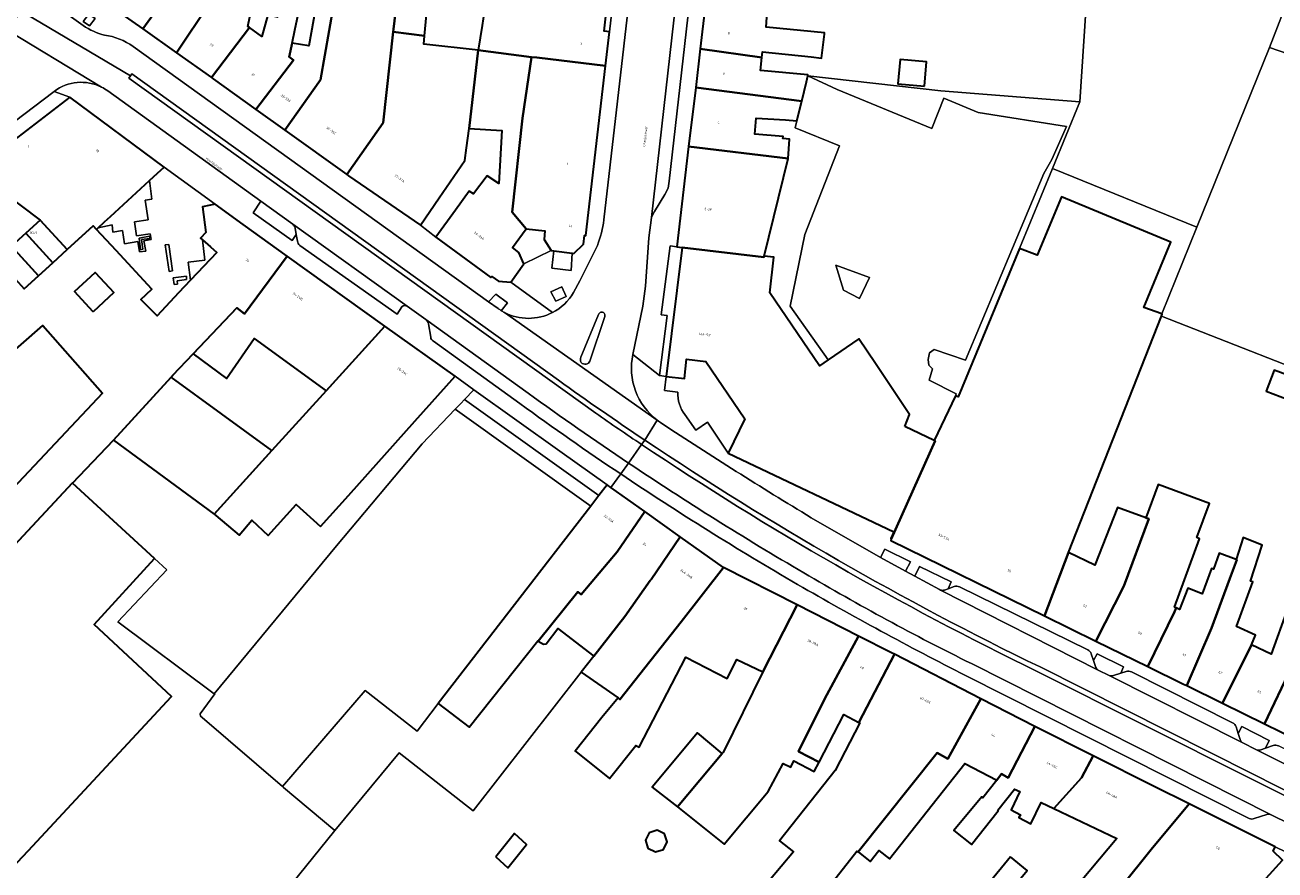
# Model space of a CAD drawing. Header units: metres. Extents: x 197700 to 204338, y 317132 to 325229.
# Tile 713 of 1056: x 202760 to 202947, y 319523 to 319649. Entities that reach past the tile are written whole.
import ezdxf
from ezdxf.enums import TextEntityAlignment as Align

# ---------------------------------------------------------------- set-up
doc = ezdxf.new("R2010")
doc.units = ezdxf.units.M
for name, color, linetype, lineweight in [('B-WE-GR-BEPLANTING_CULTUUR_BODEMBEDEKKER-GV', 90, 'Continuous', 18), ('B-WE-GR-BEPLANTING_CULTUUR_HEESTERS-GV', 90, 'Continuous', 18), ('B-WE-GR-BEPLANTING_CULTUUR_ROOS-GV', 90, 'Continuous', 18), ('B-WE-IE-TERREINAFSCHEIDING_KUNSTMATIG_HEKWERK-G', 20, 'IE-TERREINAFSCHEIDING-KUNSTMATIG', 18), ('B-WE-IE-TERREINAFSCHEIDING_KUNSTMATIG_MUUR-G', 90, 'IE-TERREINAFSCHEIDING-KUNSTMATIG-DICHT', 18), ('B-WE-OG-BEBOUWING-GV', 7, 'Continuous', 35), ('B-WE-OG-BEBOUWING-T18', 10, 'Continuous', 18), ('B-WE-OG-TERREIN_ERF-GV', 7, 'Continuous', 18), ('B-WE-OG-TOPOGRAFIE-T18', 10, 'Continuous', 18), ('B-WE-VH-VERHARDING_ASFALT-GV', 252, 'Continuous', 18), ('B-WE-VH-VERHARDING_BETONSTRAATSTEEN-GV', 252, 'Continuous', 18), ('B-WE-VH-VERHARDING_GESLOTEN-GV', 252, 'Continuous', 18), ('B-WE-VH-VERHARDING_OPEN-GV', 252, 'Continuous', 18), ('B-WE-VH-VERHARDING_SIERBESTRATING-GV', 252, 'Continuous', 18), ('B-WE-VH-VERHARDING_TEGEL-GV', 252, 'Continuous', 18)]:
    doc.layers.add(name, color=color, linetype=linetype, lineweight=lineweight)
doc.styles.add('NLCS-ISO-M200-T18', font='NLCS-ISO.ttf', dxfattribs={"height": 0.36})
doc.linetypes.add('IE-TERREINAFSCHEIDING-KUNSTMATIG', pattern='A,4,[82,NLCS.SHX,S=0.75,R=90,X=0,Y=0],4,-2', length=10)
doc.linetypes.add('IE-TERREINAFSCHEIDING-KUNSTMATIG-DICHT', pattern='A,8,-1,[82,NLCS.SHX,S=0.75,R=90,X=0,Y=0],-1', length=10)

msp = doc.modelspace()

# ---------------------------------------------------------------- linework, layer by layer
at = {"layer": 'B-WE-GR-BEPLANTING_CULTUUR_BODEMBEDEKKER-GV'}
for points in [[(202772.646, 319620.662), (202771.785, 319619.868), (202770.833, 319618.991), (202772.921, 319619.441), (202773.026, 319618.317), (202774.484, 319618.576), (202774.776, 319616.593), (202776.773, 319616.955), (202777.011, 319615.373), (202777.966, 319615.492), (202777.682, 319617.05), (202778.753, 319617.213), (202778.598, 319618.067), (202776.553, 319617.782), (202776.249, 319619.901), (202778.306, 319620.175), (202777.874, 319623.149), (202778.877, 319623.3), (202778.511, 319626.069)], [(202778.559, 319617.362), (202777.325, 319617.228), (202777.52, 319615.777), (202777.144, 319615.707), (202776.96, 319617.432), (202778.495, 319617.756)], [(202788.608, 319615.289), (202787.653, 319616.125), (202786.45, 319617.179), (202786.832, 319614.127), (202784.317, 319613.826), (202784.691, 319611.141)]]:
    msp.add_lwpolyline(points, close=True, dxfattribs=at)
at = {"layer": 'B-WE-GR-BEPLANTING_CULTUUR_HEESTERS-GV'}
for points in [[(202769.401, 319651.048), (202768.576, 319649.938), (202769.528, 319649.293), (202770.341, 319650.376)], [(202778.559, 319617.362), (202778.495, 319617.756), (202776.96, 319617.432), (202777.144, 319615.707), (202777.52, 319615.777), (202777.325, 319617.228)], [(202781.962, 319612.522), (202781.424, 319616.482), (202780.891, 319616.457), (202781.485, 319612.452)], [(202784.095, 319611.222), (202784.053, 319611.74), (202782.052, 319611.467), (202782.21, 319610.481), (202782.729, 319610.529), (202782.668, 319611.048)], [(202840.424, 319610.134), (202838.748, 319609.37), (202839.495, 319607.958), (202841.055, 319608.656)], [(202892.034, 319567.454), (202892.749, 319568.877), (202888.905, 319570.78), (202888.279, 319569.492)]]:
    msp.add_lwpolyline(points, close=True, dxfattribs=at)
for points in [[(202800.013, 319619.527), (202795.245, 319622.964), (202794.067, 319621.238), (202799.913, 319617.092), (202800.551, 319617.982)], [(202800.551, 319617.982), (202800.38, 319618.955)], [(202830.53, 319609.021), (202829.433, 319607.889), (202830.851, 319606.871)], [(202831.332, 319606.552), (202832.257, 319607.742), (202830.53, 319609.021)], [(202897.853, 319564.618), (202898.415, 319564.825), (202898.883, 319565.84), (202894.135, 319568.165), (202893.417, 319566.703), (202897.102, 319564.703), (202897.252, 319564.627)], [(202923.219, 319551.79), (202924.319, 319552.148), (202924.75, 319553.093), (202920.793, 319555.073), (202920.238, 319554.047), (202920.539, 319553.155)], [(202920.948, 319552.614), (202922.575, 319551.789)], [(202945.335, 319540.64), (202946.071, 319540.891), (202946.617, 319542.067), (202942.523, 319544.146), (202941.961, 319543.121), (202942.258, 319542.204)], [(202942.458, 319541.793), (202944.787, 319540.623)]]:
    msp.add_lwpolyline(points, dxfattribs=at)
for points in [[(202800.38, 319618.955, 0.1441092), (202800.013, 319619.527)], [(202830.851, 319606.871, 0.0187266), (202831.332, 319606.552)], [(202897.252, 319564.627, 0.1380492), (202897.853, 319564.618)], [(202920.539, 319553.155, 0.167817), (202920.948, 319552.614)], [(202922.575, 319551.789, 0.1506172), (202923.219, 319551.79)], [(202942.258, 319542.204, 0.0497775), (202942.458, 319541.793)], [(202944.787, 319540.623, 0.11132), (202945.335, 319540.64)]]:
    msp.add_lwpolyline(points, format="xyb", dxfattribs=at)
at = {"layer": 'B-WE-GR-BEPLANTING_CULTUUR_ROOS-GV'}
for points in [[(202825.27, 319592.638), (202824.429, 319591.759), (202844.748, 319577.219), (202845.972, 319578.803), (202825.826, 319593.219)], [(202847.217, 319580.413), (202840.126, 319585.445), (202827.222, 319594.679), (202825.826, 319593.219), (202845.972, 319578.803)]]:
    msp.add_lwpolyline(points, close=True, dxfattribs=at)
at = {"layer": 'B-WE-IE-TERREINAFSCHEIDING_KUNSTMATIG_HEKWERK-G'}
for points in [[(202935.768, 319619.107), (202946.675, 319646.067)], [(202946.675, 319646.067), (202954.892, 319643.216)], [(202918.171, 319637.887), (202897.331, 319639.567), (202877.362, 319641.815)], [(202914.084, 319627.901), (202918.171, 319637.887)], [(202909.15, 319615.859), (202914.084, 319627.901)], [(202930.492, 319606.064), (202935.768, 319619.107)], [(202959.831, 319594.23), (202930.435, 319605.735)], [(202806.598, 319571.271), (202788.247, 319549.074)], [(202806.361, 319528.554), (202816.018, 319540.19), (202827.118, 319531.483), (202843.344, 319552.302)], [(202798.469, 319535.154), (202810.915, 319549.555), (202818.678, 319543.476)]]:
    msp.add_lwpolyline(points, dxfattribs=at)
at = {"layer": 'B-WE-IE-TERREINAFSCHEIDING_KUNSTMATIG_MUUR-G'}
msp.add_lwpolyline([(202818.678, 319543.476), (202821.856, 319547.61)], dxfattribs=at)
at = {"layer": 'B-WE-OG-BEBOUWING-GV'}
for points in [[(202798.18, 319674.555), (202798.249, 319674.918), (202792.898, 319676.18), (202792.401, 319673.833), (202792.042, 319673.909), (202788.281, 319655.783), (202787.533, 319652.631), (202782.561, 319645.245), (202787.807, 319641.521), (202793.515, 319649.045), (202793.293, 319649.204), (202795.694, 319660.921), (202794.344, 319661.147), (202795.826, 319670.613), (202797.389, 319670.412)], [(202782.561, 319645.245), (202787.533, 319652.631), (202788.281, 319655.783), (202792.042, 319673.909), (202786.7, 319675.04), (202786.523, 319675.078), (202786.398, 319674.599), (202785.369, 319669.478), (202784.238, 319663.848), (202782.459, 319655.723), (202777.504, 319648.835)], [(202777.656, 319670.799), (202775.749, 319660.417), (202770.909, 319653.517), (202777.504, 319648.835), (202782.459, 319655.723), (202784.238, 319663.848), (202785.369, 319669.478)], [(202798.817, 319633.653), (202808.161, 319626.974), (202813.587, 319634.746), (202815.087, 319648.374), (202815.131, 319648.772), (202816.329, 319658.898), (202816.091, 319658.923), (202807.48, 319660.348), (202806.149, 319652.275), (202804.175, 319641.211)], [(202815.087, 319648.374), (202819.816, 319647.773), (202820.797, 319658.42), (202816.329, 319658.898), (202815.131, 319648.772)], [(202801.944, 319652.979), (202802.336, 319655.015), (202799.013, 319655.708), (202797.744, 319650.576), (202796.295, 319650.948), (202795.39, 319647.7), (202793.515, 319649.045), (202787.807, 319641.521), (202788.068, 319641.336), (202794.488, 319636.747), (202800.117, 319644.13), (202799.506, 319644.634), (202799.939, 319646.695), (202800.35, 319648.656), (202801.281, 319653.09)], [(202842.1, 319651.734), (202837.684, 319652.216), (202837.696, 319652.378), (202829.043, 319653.423), (202828.478, 319649.357), (202827.872, 319645.667), (202835.879, 319644.585), (202836.671, 319644.525), (202846.988, 319643.311), (202847.58, 319648.396), (202846.775, 319648.484), (202847.07, 319651.191)], [(202861.194, 319645.834), (202870.453, 319644.566), (202870.548, 319645.39), (202877.843, 319644.645), (202879.424, 319644.451), (202879.868, 319648.058), (202879.874, 319648.267), (202871.104, 319649.093), (202871.359, 319652.836), (202868.13, 319653.219), (202863.144, 319653.809), (202862.938, 319652.061), (202861.944, 319652.178)], [(202798.817, 319633.653), (202804.175, 319641.211), (202806.149, 319652.275), (202803.567, 319652.707), (202802.772, 319648.251), (202802.42, 319646.279), (202799.939, 319646.695), (202799.506, 319644.634), (202800.117, 319644.13), (202794.488, 319636.747)], [(202827.872, 319645.667), (202819.72, 319646.555), (202819.816, 319647.773), (202815.087, 319648.374), (202813.587, 319634.746), (202808.161, 319626.974), (202808.408, 319626.798), (202819.177, 319619.381), (202822.012, 319623.498), (202825.869, 319629.098), (202826.111, 319630.984), (202826.483, 319633.894)], [(202834.733, 319613.569), (202833.95, 319615.292), (202832.999, 319616.04), (202835.039, 319618.85), (202832.944, 319621.356), (202834.501, 319635.436), (202835.879, 319644.585), (202827.872, 319645.667), (202826.483, 319633.894), (202831.407, 319633.61), (202830.967, 319625.646), (202829.205, 319626.811), (202827.171, 319624.073), (202826.524, 319624.475), (202824.438, 319621.622), (202821.487, 319617.586), (202829.767, 319611.533), (202829.91, 319611.682), (202830.889, 319611), (202832.774, 319610.832)], [(202870.453, 319644.566), (202861.194, 319645.834), (202860.51, 319640.056), (202876.448, 319637.994), (202877.162, 319640.887), (202877.362, 319641.815), (202877.34, 319641.956), (202870.224, 319642.582)], [(202835.039, 319618.85), (202837.869, 319618.537), (202837.759, 319617.25), (202838.822, 319615.577), (202839.228, 319615.526), (202841.987, 319615.18), (202842.219, 319615.151), (202843.678, 319616.534), (202843.82, 319617.84), (202844.019, 319617.817), (202846.988, 319643.311), (202836.671, 319644.525), (202835.879, 319644.585), (202834.501, 319635.436), (202832.944, 319621.356)], [(202894.844, 319640.222), (202895.182, 319643.872), (202891.209, 319644.24), (202890.871, 319640.59)], [(202875.716, 319635.026), (202876.448, 319637.994), (202860.51, 319640.056), (202859.458, 319631.169), (202874.389, 319629.399), (202874.604, 319632.293), (202873.601, 319632.403), (202873.639, 319632.671), (202869.389, 319633.024), (202869.581, 319635.461), (202873.999, 319635.186)], [(202756.184, 319624.57), (202762.121, 319620.113), (202766.148, 319615.71), (202770.079, 319619.291), (202770.572, 319618.75), (202770.833, 319618.991), (202771.785, 319619.868), (202772.646, 319620.662), (202778.511, 319626.069), (202779.716, 319627.18), (202780.719, 319628.104), (202766.579, 319638.594), (202752.185, 319627.572)], [(202870.771, 319614.734), (202874.389, 319629.399), (202859.458, 319631.169), (202857.675, 319616.145), (202858.47, 319616.051), (202870.738, 319614.6)], [(202896.304, 319587.077), (202896.444, 319587.01), (202889.874, 319572.241), (202889.801, 319572.074), (202912.863, 319560.736), (202916.494, 319570.238), (202930.435, 319605.735), (202930.555, 319606.041), (202930.492, 319606.064), (202927.797, 319607.053), (202931.852, 319616.848), (202915.408, 319623.656), (202911.78, 319614.894), (202909.15, 319615.859), (202899.936, 319593.603), (202899.499, 319593.784)], [(202766.148, 319615.71), (202762.121, 319620.113), (202759.953, 319618.182), (202764.002, 319613.755)], [(202764.002, 319613.755), (202759.953, 319618.182), (202757.785, 319616.251), (202761.86, 319611.796)], [(202757.785, 319616.251), (202755.617, 319614.32), (202759.718, 319609.837), (202761.86, 319611.796)], [(202891.899, 319589.176), (202892.63, 319590.95), (202887.52, 319598.646), (202885.019, 319602.305), (202880.409, 319599.154), (202879.11, 319598.266), (202871.62, 319609.223), (202872.255, 319614.557), (202870.771, 319614.734), (202870.738, 319614.6), (202858.47, 319616.051), (202856.081, 319596.695), (202858.834, 319596.381), (202859.156, 319599.268), (202862.041, 319598.902), (202867.889, 319590.3), (202865.41, 319585.192), (202890.274, 319573.344), (202889.821, 319572.35), (202889.874, 319572.241), (202896.444, 319587.01), (202896.304, 319587.077)], [(202785.053, 319600.072), (202790.088, 319596.376), (202794.234, 319602.366), (202805.033, 319594.533), (202813.853, 319604.251), (202799.201, 319614.744), (202792.772, 319606.08), (202791.606, 319606.965)], [(202770.047, 319606.4), (202767.266, 319609.41), (202770.378, 319612.285), (202773.159, 319609.275)], [(202804.21, 319574.173), (202808.368, 319578.817), (202818.374, 319589.992), (202824.393, 319596.704), (202813.853, 319604.251), (202805.033, 319594.533), (202796.876, 319585.547), (202788.207, 319575.996), (202788.465, 319575.806), (202791.974, 319572.863), (202793.893, 319575.101), (202796.351, 319572.818), (202800.522, 319577.475)], [(202946.144, 319594.453), (202950.374, 319592.863), (202951.576, 319596.059), (202947.346, 319597.649)], [(202773.098, 319587.097), (202788.207, 319575.996), (202796.876, 319585.547), (202781.757, 319596.592)], [(202752.533, 319564.603), (202739.314, 319550.224), (202743.747, 319546.212), (202738.371, 319540.433), (202734.965, 319536.772), (202738.992, 319533.025), (202742.276, 319529.969), (202749.537, 319523.213), (202751.15, 319523.214), (202751.118, 319521.741), (202757.168, 319522.136), (202760.295, 319525.496), (202781.835, 319548.641), (202770.185, 319559.457), (202779.264, 319569.34), (202766.98, 319580.666), (202766.945, 319580.698), (202757.541, 319570.607), (202757.806, 319570.338), (202755.226, 319567.531)], [(202821.856, 319547.61), (202826.517, 319544.033), (202836.802, 319556.99), (202836.871, 319556.95), (202842.837, 319564.367), (202843.345, 319563.959), (202848.731, 319570.369), (202852.861, 319576.406), (202847.795, 319580.002), (202847.217, 319580.413), (202845.972, 319578.803), (202844.748, 319577.219)], [(202928.1, 319575.456), (202928.527, 319575.299), (202924.769, 319565.207), (202920.574, 319556.963), (202928.401, 319553.133), (202932.413, 319561.382), (202932.627, 319561.969), (202932.415, 319562.07), (202936.173, 319572.308), (202935.766, 319572.502), (202937.648, 319577.63), (202929.937, 319580.46)], [(202858.171, 319572.638), (202852.861, 319576.406), (202848.731, 319570.369), (202843.345, 319563.959), (202842.837, 319564.367), (202836.871, 319556.95), (202837.643, 319556.505), (202838.051, 319556.56), (202839.834, 319558.872), (202845.203, 319554.687), (202849.856, 319560.658), (202853.692, 319566.058), (202853.842, 319566.234)], [(202920.574, 319556.963), (202924.769, 319565.207), (202928.527, 319575.299), (202928.1, 319575.456), (202923.84, 319577.02), (202920.439, 319568.359), (202916.494, 319570.238), (202912.863, 319560.736)], [(202843.344, 319552.302), (202848.856, 319548.433), (202849.117, 319548.226), (202858.349, 319559.865), (202864.673, 319568.023), (202858.171, 319572.638), (202853.842, 319566.234), (202853.692, 319566.058), (202849.856, 319560.658), (202845.203, 319554.687)], [(202943.932, 319556.403), (202944.559, 319557.842), (202941.687, 319559.133), (202944.15, 319565.842), (202943.82, 319565.963), (202945.571, 319571.382), (202942.702, 319572.509), (202941.639, 319569.219), (202941.739, 319569.182), (202940.708, 319566.37), (202937.943, 319558.89), (202934.222, 319550.284), (202939.581, 319547.652)], [(202941.639, 319569.219), (202939.116, 319570.145), (202938.239, 319567.756), (202937.973, 319567.86), (202936.57, 319564.038), (202934.373, 319564.901), (202933.128, 319561.73), (202932.627, 319561.969), (202932.413, 319561.382), (202928.401, 319553.133), (202933.723, 319550.529), (202934.222, 319550.284), (202937.943, 319558.89), (202940.708, 319566.37), (202941.739, 319569.182)], [(202875.726, 319562.413), (202864.673, 319568.023), (202858.349, 319559.865), (202849.117, 319548.226), (202848.856, 319548.433), (202846.426, 319545.522), (202842.43, 319540.47), (202842.555, 319540.35), (202846.761, 319536.977), (202847.582, 319536.328), (202851.519, 319541.306), (202852.032, 319541.039), (202859.051, 319554.555), (202865.218, 319551.352), (202866.711, 319554.227), (202870.581, 319552.371)], [(202884.949, 319557.731), (202875.726, 319562.413), (202870.581, 319552.371), (202864.629, 319540.266), (202864.493, 319540.104), (202857.765, 319532.077), (202864.804, 319526.51), (202871.379, 319534.374), (202873.641, 319538.582), (202874.774, 319538.046), (202875.264, 319538.989), (202878.313, 319537.406), (202879.028, 319538.782), (202875.951, 319540.38), (202879.84, 319548.264)], [(202943.932, 319556.403), (202939.581, 319547.652), (202945.903, 319544.548), (202949.951, 319553.056), (202952.303, 319559.407), (202952.744, 319560.668), (202949.714, 319561.729), (202949.383, 319561.811), (202946.882, 319554.997)], [(202958.543, 319560.26), (202953.205, 319561.984), (202952.744, 319560.668), (202952.303, 319559.407), (202949.951, 319553.056), (202945.903, 319544.548), (202950.822, 319542.132), (202951.214, 319541.937), (202955.319, 319550.868), (202957.594, 319557.006), (202958.708, 319560.207)], [(202890.335, 319554.994), (202889.887, 319555.225), (202884.949, 319557.731), (202879.84, 319548.264), (202875.951, 319540.38), (202879.028, 319538.782), (202882.752, 319545.954), (202885.027, 319544.773)], [(202885.027, 319544.773), (202885.163, 319544.702), (202881.438, 319537.529), (202873.106, 319526.994), (202875.19, 319525.345), (202869.666, 319518.738), (202875.152, 319514.399), (202880.665, 319520.993), (202881.044, 319520.796), (202884.728, 319525.455), (202884.895, 319525.323), (202896.754, 319540.183), (202898.376, 319539.306), (202903.319, 319548.306), (202890.335, 319554.994)], [(202884.895, 319525.323), (202886.684, 319523.908), (202887.996, 319525.567), (202889.619, 319524.283), (202900.922, 319538.574), (202905.71, 319536.088), (202906.444, 319537.059), (202907.449, 319536.433), (202911.429, 319544.129), (202903.319, 319548.306), (202898.376, 319539.306), (202896.754, 319540.183)], [(202857.765, 319532.077), (202864.493, 319540.104), (202860.801, 319543.191), (202854.001, 319535.058), (202857.322, 319532.428)], [(202920.176, 319539.735), (202911.429, 319544.129), (202907.449, 319536.433), (202906.444, 319537.059), (202905.71, 319536.088), (202903.608, 319533.431), (202903.454, 319533.579), (202899.26, 319528.562), (202901.934, 319526.447), (202905.944, 319531.518), (202905.865, 319531.594), (202908.376, 319534.769), (202909.194, 319534.382), (202907.888, 319531.623), (202909.256, 319530.913), (202909.048, 319530.473), (202910.848, 319529.538), (202912.363, 319532.738), (202914.256, 319531.842), (202918.433, 319536.444)], [(202934.577, 319532.522), (202929.318, 319535.142), (202920.176, 319539.735), (202918.433, 319536.444), (202914.256, 319531.842), (202923.727, 319527.358), (202915.668, 319517.719), (202917.074, 319516.543), (202911.475, 319509.846), (202914.12, 319507.634), (202915.912, 319509.766), (202920.167, 319514.827), (202928.904, 319525.689)], [(202926.255, 319499.673), (202946.426, 319521.082), (202946.132, 319521.407), (202948.626, 319524.094), (202947.225, 319525.447), (202947.526, 319526.072), (202934.577, 319532.522), (202928.904, 319525.689), (202920.167, 319514.827), (202915.912, 319509.766), (202920.446, 319505.332), (202920.353, 319505.235), (202922.622, 319503.097), (202925.907, 319500)], [(202830.516, 319524.611), (202832.316, 319522.965), (202835.115, 319526.451), (202833.314, 319528.098)], [(202855.666, 319525.716), (202856.236, 319526.837), (202855.847, 319528.034), (202854.725, 319528.604), (202853.529, 319528.214), (202852.958, 319527.093), (202853.348, 319525.896), (202854.469, 319525.326)], [(202907.767, 319524.611), (202904.364, 319520.448), (202906.684, 319518.551), (202907.447, 319519.484), (202907.644, 319519.323), (202910.285, 319522.551)]]:
    msp.add_lwpolyline(points, close=True, dxfattribs=at)
for points in [[(202757.541, 319570.607), (202766.945, 319580.698), (202766.98, 319580.666), (202773.098, 319587.097), (202781.757, 319596.592), (202782.029, 319596.891), (202785.053, 319600.072), (202791.606, 319606.965), (202792.772, 319606.08), (202799.201, 319614.744), (202792.575, 319619.489), (202788.389, 319622.531), (202786.484, 319622.149), (202786.974, 319618.275), (202786.18, 319617.415), (202786.45, 319617.179), (202787.653, 319616.125), (202788.608, 319615.289), (202784.691, 319611.141), (202782.869, 319609.212), (202779.646, 319605.799), (202777.201, 319608.24), (202778.855, 319609.765), (202773.51, 319615.563), (202770.572, 319618.75), (202770.079, 319619.291), (202766.148, 319615.71), (202764.002, 319613.755), (202761.86, 319611.796), (202759.718, 319609.837)], [(202746.604, 319590.446), (202762.524, 319604.321), (202771.437, 319594.16), (202757.224, 319579.046)]]:
    msp.add_lwpolyline(points, dxfattribs=at)
at = {"layer": 'B-WE-OG-TERREIN_ERF-GV'}
for points in [[(202847.07, 319651.191), (202846.775, 319648.484), (202847.58, 319648.396), (202853.903, 319703.177)], [(202953.161, 319662.899), (202946.675, 319646.067), (202954.892, 319643.216)], [(202795.694, 319660.921), (202793.293, 319649.204), (202793.515, 319649.045), (202795.39, 319647.7), (202796.295, 319650.948)], [(202871.359, 319652.836), (202871.104, 319649.093), (202879.874, 319648.267), (202879.868, 319648.058), (202879.424, 319644.451), (202877.843, 319644.645), (202870.548, 319645.39), (202870.453, 319644.566), (202870.224, 319642.582), (202877.34, 319641.956), (202877.362, 319641.815), (202897.331, 319639.567), (202918.171, 319637.887), (202919.66, 319660.724)], [(202820.797, 319658.42), (202819.816, 319647.773), (202819.72, 319646.555), (202827.872, 319645.667), (202828.478, 319649.357), (202829.043, 319653.423)], [(202801.281, 319653.09), (202800.35, 319648.656), (202799.939, 319646.695), (202802.42, 319646.279), (202802.772, 319648.251), (202803.567, 319652.707)], [(202954.892, 319643.216), (202946.675, 319646.067), (202935.768, 319619.107), (202930.492, 319606.064), (202930.555, 319606.041), (202930.435, 319605.735), (202959.831, 319594.23)], [(202959.831, 319594.23), (202930.435, 319605.735), (202916.494, 319570.238), (202920.439, 319568.359), (202923.84, 319577.02), (202928.1, 319575.456), (202929.937, 319580.46), (202937.648, 319577.63), (202935.766, 319572.502), (202936.173, 319572.308), (202932.415, 319562.07), (202932.627, 319561.969), (202933.128, 319561.73), (202934.373, 319564.901), (202936.57, 319564.038), (202937.973, 319567.86), (202938.239, 319567.756), (202939.116, 319570.145), (202941.639, 319569.219), (202942.702, 319572.509), (202945.571, 319571.382), (202943.82, 319565.963), (202944.15, 319565.842), (202941.687, 319559.133), (202944.559, 319557.842), (202943.932, 319556.403), (202946.882, 319554.997), (202949.383, 319561.811)], [(202869.666, 319518.738), (202875.19, 319525.345), (202873.106, 319526.994), (202881.438, 319537.529), (202885.163, 319544.702), (202885.027, 319544.773), (202882.752, 319545.954), (202879.028, 319538.782), (202878.313, 319537.406), (202875.264, 319538.989), (202874.774, 319538.046), (202873.641, 319538.582), (202871.379, 319534.374), (202864.804, 319526.51), (202857.765, 319532.077), (202857.322, 319532.428), (202854.001, 319535.058), (202860.801, 319543.191), (202864.493, 319540.104), (202864.629, 319540.266), (202870.581, 319552.371), (202866.711, 319554.227), (202865.218, 319551.352), (202859.051, 319554.555), (202852.032, 319541.039), (202851.519, 319541.306), (202847.582, 319536.328), (202846.761, 319536.977), (202842.555, 319540.35), (202842.43, 319540.47), (202846.426, 319545.522), (202848.856, 319548.433), (202843.344, 319552.302), (202827.118, 319531.483), (202816.018, 319540.19), (202806.361, 319528.554), (202783.646, 319500.504)], [(202915.668, 319517.719), (202923.727, 319527.358), (202914.256, 319531.842), (202912.363, 319532.738), (202910.848, 319529.538), (202909.048, 319530.473), (202909.256, 319530.913), (202907.888, 319531.623), (202909.194, 319534.382), (202908.376, 319534.769), (202905.865, 319531.594), (202905.944, 319531.518), (202901.934, 319526.447), (202899.26, 319528.562), (202903.454, 319533.579), (202903.608, 319533.431), (202905.71, 319536.088), (202900.922, 319538.574), (202889.619, 319524.283), (202887.996, 319525.567), (202886.684, 319523.908), (202884.895, 319525.323), (202884.728, 319525.455), (202881.044, 319520.796)]]:
    msp.add_lwpolyline(points, dxfattribs=at)
for points in [[(202895.182, 319643.872), (202894.844, 319640.222), (202890.871, 319640.59), (202891.209, 319644.24)], [(202899.499, 319593.784), (202899.936, 319593.603), (202909.15, 319615.859), (202914.084, 319627.901), (202918.171, 319637.887), (202897.331, 319639.567), (202877.362, 319641.815), (202881.732, 319639.751), (202895.988, 319633.875), (202897.77, 319638.429), (202902.926, 319636.282), (202916.196, 319634.21), (202913.956, 319629.221), (202912.785, 319627.128), (202901.011, 319599.141), (202896.29, 319600.701), (202895.592, 319600.231), (202895.394, 319599.204), (202895.497, 319598.353), (202896.078, 319597.803), (202895.541, 319596.132), (202899.642, 319594.084)], [(202873.601, 319632.403), (202874.604, 319632.293), (202874.389, 319629.399), (202870.771, 319614.734), (202872.255, 319614.557), (202871.62, 319609.223), (202879.11, 319598.266), (202880.409, 319599.154), (202874.683, 319607.249), (202876.889, 319617.979), (202882.1, 319631.277), (202875.472, 319634.01), (202875.716, 319635.026), (202873.999, 319635.186), (202869.581, 319635.461), (202869.389, 319633.024), (202873.639, 319632.671)], [(202909.15, 319615.859), (202911.78, 319614.894), (202915.408, 319623.656), (202931.852, 319616.848), (202927.797, 319607.053), (202930.492, 319606.064), (202935.768, 319619.107), (202914.084, 319627.901)], [(202838.822, 319615.577), (202837.759, 319617.25), (202837.869, 319618.537), (202835.039, 319618.85), (202832.999, 319616.04), (202833.95, 319615.292), (202834.733, 319613.569)], [(202839.228, 319615.526), (202838.93, 319612.941), (202841.802, 319612.592), (202841.987, 319615.18)], [(202770.047, 319606.4), (202773.159, 319609.275), (202770.378, 319612.285), (202767.266, 319609.41)], [(202886.615, 319611.51), (202881.538, 319613.372), (202882.704, 319609.605), (202885.125, 319608.379)], [(202785.053, 319600.072), (202782.029, 319596.891), (202781.757, 319596.592), (202796.876, 319585.547), (202805.033, 319594.533), (202794.234, 319602.366), (202790.088, 319596.376)], [(202946.144, 319594.453), (202947.346, 319597.649), (202951.576, 319596.059), (202950.374, 319592.863)], [(202788.207, 319575.996), (202773.098, 319587.097), (202766.98, 319580.666), (202779.264, 319569.34), (202781.109, 319567.65), (202773.77, 319559.84), (202788.247, 319549.074), (202806.598, 319571.271), (202819.459, 319586.563), (202824.429, 319591.759), (202825.27, 319592.638), (202825.826, 319593.219), (202827.222, 319594.679), (202824.393, 319596.704), (202818.374, 319589.992), (202808.368, 319578.817), (202804.21, 319574.173), (202800.522, 319577.475), (202796.351, 319572.818), (202793.893, 319575.101), (202791.974, 319572.863), (202788.465, 319575.806)], [(202824.429, 319591.759), (202819.459, 319586.563), (202806.598, 319571.271), (202788.247, 319549.074), (202788.306, 319549.03), (202786.117, 319546.043), (202786.164, 319545.719), (202786.425, 319545.477), (202798.469, 319535.154), (202810.915, 319549.555), (202818.678, 319543.476), (202821.856, 319547.61), (202844.748, 319577.219)], [(202830.516, 319524.611), (202833.314, 319528.098), (202835.115, 319526.451), (202832.316, 319522.965)], [(202855.666, 319525.716), (202854.469, 319525.326), (202853.348, 319525.896), (202852.958, 319527.093), (202853.529, 319528.214), (202854.725, 319528.604), (202855.847, 319528.034), (202856.236, 319526.837)], [(202907.767, 319524.611), (202910.285, 319522.551), (202907.644, 319519.323), (202907.447, 319519.484), (202906.684, 319518.551), (202904.364, 319520.448)]]:
    msp.add_lwpolyline(points, close=True, dxfattribs=at)
at = {"layer": 'B-WE-VH-VERHARDING_ASFALT-GV'}
for points in [[(202768.565, 319649.361), (202762.93, 319653.411), (202759.835, 319651.132), (202775.642, 319641.78)], [(202845.523, 319591.153), (202775.411, 319641.444), (202775.642, 319641.78), (202759.835, 319651.132), (202759.816, 319651.16), (202755.922, 319649.388)], [(202755.922, 319649.388), (202771.296, 319640.116)], [(202771.296, 319640.116), (202755.922, 319649.388)], [(202830.851, 319606.871), (202829.433, 319607.889), (202776.068, 319646.213)], [(202775.642, 319641.78), (202775.872, 319642.116), (202839.92, 319596.11)], [(202657.875, 319558.537), (202747.781, 319627.043), (202764.199, 319639.454)], [(202772.242, 319639.545), (202795.245, 319622.964), (202800.013, 319619.527), (202817.194, 319607.22), (202820.004, 319605.228), (202835.364, 319594.167)], [(202852.86, 319587.138), (202854.747, 319590.113), (202854.745, 319590.114), (202831.802, 319606.286)], [(202854.747, 319590.113), (202852.86, 319587.138)], [(202852.387, 319586.473), (202850.414, 319583.693)], [(202850.414, 319583.693), (202852.387, 319586.473)], [(202912.206, 319553.091), (202944.082, 319537.054), (202951.531, 319533.312), (202953.091, 319536.448), (202944.787, 319540.623), (202942.458, 319541.793), (202922.575, 319551.789), (202920.948, 319552.614), (202897.252, 319564.627), (202897.102, 319564.703), (202893.417, 319566.703), (202892.034, 319567.454), (202888.279, 319569.492), (202877.871, 319575.488)], [(202901.917, 319553.581), (202946.929, 319530.916), (202949.663, 319529.557), (202951.19, 319532.626), (202943.728, 319536.374), (202911.884, 319552.376)]]:
    msp.add_lwpolyline(points, dxfattribs=at)
for points in [[(202771.778, 319647.909, -0.0995911), (202768.565, 319649.361)], [(202776.068, 319646.213, 0.1150482), (202771.778, 319647.909)], [(202764.199, 319639.454, -0.2844077), (202771.296, 319640.116)], [(202771.296, 319640.116, -0.0408273), (202772.242, 319639.545)], [(202831.332, 319606.552, -0.0187266), (202830.851, 319606.871)], [(202831.802, 319606.286, -0.0169661), (202831.332, 319606.552)], [(202839.92, 319596.11, 0.0080332), (202852.86, 319587.138)], [(202835.364, 319594.167, 0.0090163), (202850.414, 319583.693)], [(202852.387, 319586.473, -0.0041409), (202845.523, 319591.153)], [(202855.417, 319589.643, -0.0210212), (202854.747, 319590.113)], [(202877.871, 319575.488, -0.0109659), (202855.417, 319589.643)], [(202911.884, 319552.376, -0.0348095), (202852.387, 319586.473)], [(202852.86, 319587.138, 0.0347256), (202912.206, 319553.091)], [(202850.414, 319583.693, 0.015278), (202876.734, 319567.211)], [(202876.734, 319567.211, 0.0178881), (202901.917, 319553.581)]]:
    msp.add_lwpolyline(points, format="xyb", dxfattribs=at)
at = {"layer": 'B-WE-VH-VERHARDING_BETONSTRAATSTEEN-GV'}
msp.add_lwpolyline([(202853.863, 319620.517), (202854.071, 319620.98), (202854.318, 319621.425), (202855.866, 319623.965), (202856.37, 319624.929), (202856.55, 319626.004), (202864.937, 319699.857), (202864.917, 319700.861), (202864.709, 319701.844), (202863.858, 319704.709), (202863.665, 319705.718), (202863.657, 319706.747)], close=True, dxfattribs=at)
for points in [[(202817.194, 319607.22), (202800.013, 319619.527)], [(202800.38, 319618.955), (202800.551, 319617.982)], [(202800.551, 319617.982), (202800.724, 319616.998)], [(202801.096, 319616.336), (202815.678, 319606.032), (202816.413, 319607.131)], [(202835.364, 319594.167), (202820.004, 319605.228)], [(202820.415, 319604.561), (202820.743, 319602.573)], [(202821.144, 319601.986), (202834.126, 319592.601)], [(202850.414, 319583.693), (202849.251, 319582.054)], [(202849.251, 319582.054), (202850.414, 319583.693)], [(202899.342, 319565.167), (202898.415, 319564.825), (202897.853, 319564.618)], [(202919.369, 319555.653), (202900.111, 319565.109)], [(202897.252, 319564.627), (202920.948, 319552.614)], [(202920.539, 319553.155), (202920.238, 319554.047), (202919.896, 319555.062)], [(202901.042, 319551.789), (202943.596, 319530.334)], [(202946.929, 319530.916), (202901.917, 319553.581)], [(202922.575, 319551.789), (202942.458, 319541.793)], [(202925.141, 319552.415), (202924.319, 319552.148), (202923.219, 319551.79)], [(202941.122, 319544.69), (202925.918, 319552.36)], [(202942.258, 319542.204), (202941.961, 319543.121), (202941.641, 319544.108)], [(202944.787, 319540.623), (202953.091, 319536.448), (202953.981, 319538.237), (202947.987, 319541.256)], [(202947.218, 319541.283), (202946.071, 319540.891), (202945.335, 319540.64)], [(202944.368, 319530.359), (202946.246, 319530.95)]]:
    msp.add_lwpolyline(points, dxfattribs=at)
for points in [[(202800.013, 319619.527, -0.1441092), (202800.38, 319618.955)], [(202800.724, 319616.998, 0.1803455), (202801.096, 319616.336)], [(202816.413, 319607.131, -0.3523535), (202817.194, 319607.22)], [(202820.004, 319605.228, -0.1776932), (202820.415, 319604.561)], [(202820.743, 319602.573, 0.3133323), (202821.144, 319601.986)], [(202850.414, 319583.693, -0.0090163), (202835.364, 319594.167)], [(202834.126, 319592.601, 0.0093433), (202849.251, 319582.054)], [(202876.734, 319567.211, -0.015278), (202850.414, 319583.693)], [(202849.251, 319582.054, 0.0159312), (202875.799, 319565.477)], [(202901.917, 319553.581, -0.0178881), (202876.734, 319567.211)], [(202875.799, 319565.477, 0.0134236), (202901.042, 319551.789)], [(202900.111, 319565.109, 0.2057655), (202899.342, 319565.167)], [(202897.853, 319564.618, -0.1380492), (202897.252, 319564.627)], [(202919.896, 319555.062, 0.2132121), (202919.369, 319555.653)], [(202920.948, 319552.614, -0.167817), (202920.539, 319553.155)], [(202923.219, 319551.79, -0.1506172), (202922.575, 319551.789)], [(202925.918, 319552.36, 0.1685725), (202925.141, 319552.415)], [(202941.641, 319544.108, 0.2192743), (202941.122, 319544.69)], [(202942.458, 319541.793, -0.0497775), (202942.258, 319542.204)], [(202945.335, 319540.64, -0.11132), (202944.787, 319540.623)], [(202947.987, 319541.256, 0.186142), (202947.218, 319541.283)], [(202943.596, 319530.334, 0.2316348), (202944.368, 319530.359)], [(202946.246, 319530.95, -0.1376515), (202946.929, 319530.916)]]:
    msp.add_lwpolyline(points, format="xyb", dxfattribs=at)
at = {"layer": 'B-WE-VH-VERHARDING_GESLOTEN-GV'}
for points in [[(202851.075, 319600), (202852.592, 319607.24), (202852.975, 319610.22), (202853.481, 319617.485), (202853.863, 319620.517), (202863.657, 319706.747), (202863.727, 319707.363), (202863.926, 319708.965), (202857.029, 319709.555), (202856.847, 319707.985), (202846.741, 319620.177)], [(202757.785, 319616.251), (202759.953, 319618.182), (202762.121, 319620.113), (202756.184, 319624.57)], [(202845.751, 319616.344), (202843.138, 319611.043), (202842.169, 319609.271)], [(202831.802, 319606.286), (202854.745, 319590.114)], [(202757.224, 319579.046), (202771.437, 319594.16), (202762.524, 319604.321), (202746.604, 319590.446)], [(202843.272, 319599.556), (202845.93, 319605.955)], [(202846.866, 319605.7), (202844.633, 319599)], [(202783.646, 319500.504), (202806.361, 319528.554), (202798.638, 319535.009), (202798.469, 319535.154), (202786.425, 319545.477), (202786.164, 319545.719), (202786.117, 319546.043), (202788.306, 319549.03), (202788.247, 319549.074), (202773.77, 319559.84), (202781.109, 319567.65), (202779.264, 319569.34), (202770.185, 319559.457), (202781.835, 319548.641), (202760.295, 319525.496), (202757.168, 319522.136)]]:
    msp.add_lwpolyline(points, dxfattribs=at)
for points in [[(202946.675, 319646.067), (202953.161, 319662.899), (202952.552, 319663.812), (202952.464, 319664.185), (202952.451, 319664.75), (202952.489, 319665.294), (202957.362, 319678.789), (202962.087, 319691.847), (202961.382, 319692.716), (202960.919, 319693.538), (202960.588, 319694.304), (202960.541, 319695.203), (202960.776, 319697.28), (202954.073, 319698.932), (202953.466, 319698.527), (202947.923, 319699.752), (202946.77, 319694.159), (202944.587, 319677.719), (202942.595, 319659.004), (202919.66, 319660.724), (202918.171, 319637.887), (202914.084, 319627.901), (202935.768, 319619.107)], [(202887.52, 319598.646), (202892.63, 319590.95), (202891.899, 319589.176), (202896.304, 319587.077), (202899.499, 319593.784), (202899.642, 319594.084), (202895.541, 319596.132), (202896.078, 319597.803), (202895.497, 319598.353), (202895.394, 319599.204), (202895.592, 319600.231), (202896.29, 319600.701), (202901.011, 319599.141), (202912.785, 319627.128), (202913.956, 319629.221), (202916.196, 319634.21), (202902.926, 319636.282), (202897.77, 319638.429), (202895.988, 319633.875), (202881.732, 319639.751), (202877.362, 319641.815), (202877.162, 319640.887), (202876.448, 319637.994), (202875.716, 319635.026), (202875.472, 319634.01), (202882.1, 319631.277), (202876.889, 319617.979), (202874.683, 319607.249), (202880.409, 319599.154), (202885.019, 319602.305)], [(202788.389, 319622.531), (202780.719, 319628.104), (202779.716, 319627.18), (202778.511, 319626.069), (202778.877, 319623.3), (202777.874, 319623.149), (202778.306, 319620.175), (202776.249, 319619.901), (202776.553, 319617.782), (202778.598, 319618.067), (202778.753, 319617.213), (202777.682, 319617.05), (202777.966, 319615.492), (202777.011, 319615.373), (202776.773, 319616.955), (202774.776, 319616.593), (202774.484, 319618.576), (202773.026, 319618.317), (202772.921, 319619.441), (202770.833, 319618.991), (202770.572, 319618.75), (202773.51, 319615.563), (202778.855, 319609.765), (202777.201, 319608.24), (202779.646, 319605.799), (202782.869, 319609.212), (202784.691, 319611.141), (202784.317, 319613.826), (202786.832, 319614.127), (202786.45, 319617.179), (202786.18, 319617.415), (202786.974, 319618.275), (202786.484, 319622.149)], [(202781.962, 319612.522), (202781.485, 319612.452), (202780.891, 319616.457), (202781.424, 319616.482)], [(202886.615, 319611.51), (202885.125, 319608.379), (202882.704, 319609.605), (202881.538, 319613.372)], [(202784.095, 319611.222), (202782.668, 319611.048), (202782.729, 319610.529), (202782.21, 319610.481), (202782.052, 319611.467), (202784.053, 319611.74)], [(202798.469, 319535.154), (202798.638, 319535.009), (202806.361, 319528.554), (202816.018, 319540.19), (202827.118, 319531.483), (202843.344, 319552.302), (202845.203, 319554.687), (202839.834, 319558.872), (202838.051, 319556.56), (202837.643, 319556.505), (202836.871, 319556.95), (202836.802, 319556.99), (202826.517, 319544.033), (202821.856, 319547.61), (202818.678, 319543.476), (202810.915, 319549.555)]]:
    msp.add_lwpolyline(points, close=True, dxfattribs=at)
for points in [[(202846.741, 319620.177, -0.0553246), (202845.751, 319616.344)], [(202842.169, 319609.271, -0.1417881), (202839.008, 319606.275)], [(202839.008, 319606.275, -0.2438241), (202831.802, 319606.286)], [(202845.93, 319605.955, -1.0582251), (202846.866, 319605.7)], [(202844.633, 319599, -1.0688245), (202843.272, 319599.556)], [(202854.745, 319590.114, -0.2887737), (202851.075, 319600)]]:
    msp.add_lwpolyline(points, format="xyb", dxfattribs=at)
at = {"layer": 'B-WE-VH-VERHARDING_OPEN-GV'}
for points in [[(202826.483, 319633.894), (202826.111, 319630.984), (202825.869, 319629.098), (202822.012, 319623.498), (202819.177, 319619.381), (202821.487, 319617.586), (202824.438, 319621.622), (202826.524, 319624.475), (202827.171, 319624.073), (202829.205, 319626.811), (202830.967, 319625.646), (202831.407, 319633.61)], [(202857.675, 319616.145), (202856.678, 319616.266), (202855.323, 319605.921), (202856.24, 319605.811), (202855.092, 319596.845), (202856.081, 319596.695), (202858.47, 319616.051)]]:
    msp.add_lwpolyline(points, close=True, dxfattribs=at)
for points in [[(202846.866, 319605.7, 1.0582251), (202845.93, 319605.955)], [(202843.272, 319599.556, 1.0688245), (202844.633, 319599)], [(202857.853, 319594.334, 0.183812), (202858.895, 319590.951)]]:
    msp.add_lwpolyline(points, format="xyb", dxfattribs=at)
for points in [[(202845.93, 319605.955), (202843.272, 319599.556)], [(202844.633, 319599), (202846.866, 319605.7)], [(202865.41, 319585.192), (202867.889, 319590.3), (202862.041, 319598.902), (202859.156, 319599.268), (202858.834, 319596.381), (202856.081, 319596.695), (202855.821, 319594.598), (202857.853, 319594.334)], [(202858.895, 319590.951), (202860.527, 319588.633), (202862.268, 319589.825), (202865.41, 319585.192)]]:
    msp.add_lwpolyline(points, dxfattribs=at)
at = {"layer": 'B-WE-VH-VERHARDING_SIERBESTRATING-GV'}
for points in [[(202821.487, 319617.586), (202819.177, 319619.381), (202808.408, 319626.798), (202808.161, 319626.974), (202798.817, 319633.653), (202794.488, 319636.747), (202788.068, 319641.336), (202787.807, 319641.521), (202782.561, 319645.245), (202777.504, 319648.835), (202770.909, 319653.517), (202762.746, 319659.312), (202759.628, 319661.354), (202759.587, 319660.907)], [(202762.93, 319653.411), (202768.565, 319649.361)], [(202776.068, 319646.213), (202829.433, 319607.889), (202830.53, 319609.021), (202832.257, 319607.742), (202831.332, 319606.552)], [(202839.92, 319596.11), (202775.872, 319642.116), (202775.642, 319641.78), (202775.411, 319641.444), (202845.523, 319591.153)], [(202764.199, 319639.454), (202766.579, 319638.594), (202780.719, 319628.104), (202788.389, 319622.531), (202792.575, 319619.489), (202799.201, 319614.744), (202813.853, 319604.251), (202824.393, 319596.704), (202827.222, 319594.679), (202840.126, 319585.445)], [(202800.724, 319616.998), (202800.551, 319617.982), (202799.913, 319617.092), (202794.067, 319621.238), (202795.245, 319622.964), (202772.242, 319639.545)], [(202839.008, 319606.275), (202832.774, 319610.832), (202830.889, 319611), (202829.91, 319611.682), (202829.767, 319611.533), (202821.487, 319617.586)], [(202816.413, 319607.131), (202815.678, 319606.032), (202801.096, 319616.336)], [(202820.004, 319605.228), (202817.194, 319607.22)], [(202820.743, 319602.573), (202820.415, 319604.561)], [(202834.126, 319592.601), (202821.144, 319601.986)], [(202857.853, 319594.334), (202855.821, 319594.598), (202856.081, 319596.695), (202855.092, 319596.845), (202851.075, 319600)], [(202854.745, 319590.114), (202854.747, 319590.113)], [(202951.214, 319541.937), (202950.822, 319542.132), (202945.903, 319544.548), (202939.581, 319547.652), (202934.222, 319550.284), (202933.723, 319550.529), (202928.401, 319553.133), (202920.574, 319556.963), (202912.863, 319560.736), (202889.801, 319572.074), (202889.874, 319572.241), (202889.821, 319572.35), (202890.274, 319573.344), (202865.41, 319585.192), (202862.268, 319589.825), (202860.527, 319588.633), (202858.895, 319590.951)], [(202852.387, 319586.473), (202852.86, 319587.138)], [(202852.86, 319587.138), (202852.387, 319586.473)], [(202840.126, 319585.445), (202847.217, 319580.413), (202847.795, 319580.002), (202849.251, 319582.054)], [(202849.251, 319582.054), (202847.795, 319580.002), (202852.861, 319576.406), (202858.171, 319572.638), (202864.673, 319568.023), (202875.726, 319562.413), (202884.949, 319557.731), (202889.887, 319555.225), (202890.335, 319554.994), (202903.319, 319548.306), (202911.429, 319544.129), (202920.176, 319539.735)], [(202877.871, 319575.488), (202888.279, 319569.492), (202888.905, 319570.78), (202892.749, 319568.877), (202892.034, 319567.454), (202893.417, 319566.703), (202894.135, 319568.165), (202898.883, 319565.84), (202898.415, 319564.825), (202899.342, 319565.167)], [(202900.111, 319565.109), (202919.369, 319555.653)], [(202919.896, 319555.062), (202920.238, 319554.047), (202920.793, 319555.073), (202924.75, 319553.093), (202924.319, 319552.148), (202925.141, 319552.415)], [(202943.596, 319530.334), (202901.042, 319551.789)], [(202911.884, 319552.376), (202943.728, 319536.374), (202951.19, 319532.626), (202951.531, 319533.312), (202944.082, 319537.054), (202912.206, 319553.091)], [(202925.918, 319552.36), (202941.122, 319544.69)], [(202941.641, 319544.108), (202941.961, 319543.121), (202942.523, 319544.146), (202946.617, 319542.067), (202946.071, 319540.891), (202947.218, 319541.283)], [(202920.176, 319539.735), (202929.318, 319535.142), (202934.577, 319532.522), (202947.526, 319526.072), (202952.373, 319523.742), (202953.745, 319526.402)], [(202946.246, 319530.95), (202944.368, 319530.359)], [(202953.295, 319527.751), (202949.663, 319529.557), (202946.929, 319530.916)]]:
    msp.add_lwpolyline(points, dxfattribs=at)
for points in [[(202768.565, 319649.361, 0.0995911), (202771.778, 319647.909)], [(202771.778, 319647.909, -0.1150482), (202776.068, 319646.213)], [(202771.296, 319640.116, 0.2844077), (202764.199, 319639.454)], [(202772.242, 319639.545, 0.0408273), (202771.296, 319640.116)], [(202801.096, 319616.336, -0.1803455), (202800.724, 319616.998)], [(202817.194, 319607.22, 0.3523535), (202816.413, 319607.131)], [(202831.332, 319606.552, 0.0169661), (202831.802, 319606.286)], [(202831.802, 319606.286, 0.2438241), (202839.008, 319606.275)], [(202820.415, 319604.561, 0.1776932), (202820.004, 319605.228)], [(202821.144, 319601.986, -0.3133323), (202820.743, 319602.573)], [(202851.075, 319600, 0.2887737), (202854.745, 319590.114)], [(202852.86, 319587.138, -0.0080332), (202839.92, 319596.11)], [(202858.895, 319590.951, -0.183812), (202857.853, 319594.334)], [(202849.251, 319582.054, -0.0093433), (202834.126, 319592.601)], [(202845.523, 319591.153, 0.0041409), (202852.387, 319586.473)], [(202854.747, 319590.113, 0.0210212), (202855.417, 319589.643)], [(202855.417, 319589.643, 0.0109659), (202877.871, 319575.488)], [(202852.387, 319586.473, 0.0348095), (202911.884, 319552.376)], [(202912.206, 319553.091, -0.0347256), (202852.86, 319587.138)], [(202875.799, 319565.477, -0.0159312), (202849.251, 319582.054)], [(202901.042, 319551.789, -0.0134236), (202875.799, 319565.477)], [(202899.342, 319565.167, -0.2057655), (202900.111, 319565.109)], [(202919.369, 319555.653, -0.2132121), (202919.896, 319555.062)], [(202925.141, 319552.415, -0.1685725), (202925.918, 319552.36)], [(202941.122, 319544.69, -0.2192743), (202941.641, 319544.108)], [(202947.218, 319541.283, -0.186142), (202947.987, 319541.256)], [(202944.368, 319530.359, -0.2316348), (202943.596, 319530.334)], [(202946.929, 319530.916, 0.1376515), (202946.246, 319530.95)]]:
    msp.add_lwpolyline(points, format="xyb", dxfattribs=at)
msp.add_lwpolyline([(202769.401, 319651.048), (202770.341, 319650.376), (202769.528, 319649.293), (202768.576, 319649.938)], close=True, dxfattribs=at)
at = {"layer": 'B-WE-VH-VERHARDING_TEGEL-GV'}
for points in [[(202856.683, 319715.44), (202854.953, 319716.004), (202853.777, 319716.405), (202853.111, 319711.373), (202854.639, 319709.47), (202853.903, 319703.177), (202847.58, 319648.396), (202846.988, 319643.311)], [(202846.741, 319620.177), (202856.847, 319707.985), (202857.029, 319709.555), (202857.119, 319710.415)], [(202864.937, 319699.857), (202856.55, 319626.004), (202856.37, 319624.929), (202855.866, 319623.965), (202854.318, 319621.425), (202854.071, 319620.98), (202853.863, 319620.517), (202853.481, 319617.485), (202852.975, 319610.22), (202852.592, 319607.24), (202851.075, 319600), (202855.092, 319596.845), (202856.24, 319605.811), (202855.323, 319605.921), (202856.678, 319616.266), (202857.675, 319616.145), (202859.458, 319631.169), (202860.51, 319640.056), (202861.194, 319645.834), (202861.944, 319652.178)], [(202846.988, 319643.311), (202844.019, 319617.817), (202843.82, 319617.84), (202843.678, 319616.534), (202842.219, 319615.151), (202841.987, 319615.18), (202841.802, 319612.592), (202838.93, 319612.941), (202839.228, 319615.526), (202838.822, 319615.577), (202834.733, 319613.569), (202832.774, 319610.832), (202839.008, 319606.275)], [(202740.684, 319618.564), (202742.948, 319620.25), (202745.211, 319621.937), (202747.475, 319623.623), (202749.738, 319625.31), (202752.185, 319627.572), (202766.579, 319638.594), (202764.199, 319639.454), (202747.781, 319627.043), (202657.875, 319558.537)], [(202842.169, 319609.271), (202843.138, 319611.043), (202845.751, 319616.344)]]:
    msp.add_lwpolyline(points, dxfattribs=at)
for points in [[(202845.751, 319616.344, 0.0553246), (202846.741, 319620.177)], [(202839.008, 319606.275, 0.1417881), (202842.169, 319609.271)]]:
    msp.add_lwpolyline(points, format="xyb", dxfattribs=at)
for points in [[(202838.748, 319609.37), (202840.424, 319610.134), (202841.055, 319608.656), (202839.495, 319607.958)], [(202924.613, 319497.929), (202919.218, 319492.306), (202914.424, 319487.309), (202900.942, 319473.227), (202902.768, 319471.479), (202930.174, 319500), (202932.34, 319502.25), (202940.621, 319510.85), (202950.358, 319520.961), (202951.302, 319522.05), (202952.373, 319523.742), (202947.526, 319526.072), (202947.225, 319525.447), (202948.626, 319524.094), (202946.132, 319521.407), (202946.426, 319521.082), (202926.255, 319499.673)]]:
    msp.add_lwpolyline(points, close=True, dxfattribs=at)

# ---------------------------------------------------------------- texts
at = {"layer": 'B-WE-OG-BEBOUWING-T18', "style": 'NLCS-ISO-M200-T18'}
for s, rotation, p in [('8', 353.3, (202865.501, 319648.194)), ('29', 324.7, (202787.833, 319646.408)), ('3', 353.4, (202843.351, 319646.659)), ('31', 324.5, (202794.063, 319641.968)), ('6', 353.3, (202864.784, 319642.132)), ('33-33A', 324.4, (202798.978, 319638.454)), ('4', 353.3, (202863.916, 319634.799)), ('35-35C', 324.4, (202805.815, 319633.568)), ('18', 323.5, (202770.707, 319630.551)), ('1', 353.4, (202841.247, 319628.591)), ('37-37A', 325.4, (202816.061, 319626.384)), ('2-2F', 353.3, (202862.371, 319621.769)), ('41', 352.9, (202841.708, 319619.246)), ('39-39A', 323.8, (202827.988, 319617.789)), ('20', 324.4, (202793.228, 319614.102)), ('24-24B', 324.4, (202800.774, 319608.698)), ('41A-51I', 352.8, (202861.855, 319602.958)), ('26-26C', 324.4, (202816.463, 319597.463)), ('32-32A', 324.7, (202847.459, 319575.336)), ('53-53A', 333.8, (202897.789, 319572.577)), ('34', 324.7, (202852.836, 319571.519)), ('34A-34B', 324.6, (202859.107, 319567.069)), ('55', 333.8, (202907.597, 319567.541)), ('36', 333.1, (202868.001, 319561.848)), ('57', 334, (202918.953, 319562.209)), ('59', 334, (202927.225, 319558.162)), ('38-38A', 333.1, (202878.095, 319556.725)), ('61', 334, (202933.876, 319554.907)), ('40', 333.1, (202885.467, 319552.982)), ('63', 333.9, (202939.297, 319552.248)), ('42-42A', 332.7, (202894.995, 319548.094)), ('65', 333.9, (202945.154, 319549.372)), ('44', 332.8, (202905.178, 319542.849)), ('46-46C', 333.3, (202914.007, 319538.358)), ('48-48A', 333.3, (202922.951, 319533.864)), ('50', 333.6, (202938.902, 319525.899))]:
    msp.add_text(s, height=0.36, rotation=rotation, dxfattribs=at).set_placement(p, align=Align.MIDDLE)
for s, p in [('1', (202760.39, 319631.166)), ('3G/1', (202761.076, 319618.253))]:
    msp.add_text(s, height=0.36, dxfattribs=at).set_placement(p, align=Align.MIDDLE)
at = {"layer": 'B-WE-OG-TOPOGRAFIE-T18', "style": 'NLCS-ISO-M200-T18'}
for s, rotation, p in [('Oranjestraat', 83.4, (202852.967, 319632.694)), ('Hoofdstraat', 324.4, (202788.211, 319628.59))]:
    msp.add_text(s, height=0.36, rotation=rotation, dxfattribs=at).set_placement(p, align=Align.MIDDLE)

doc.saveas('drawing.dxf')
